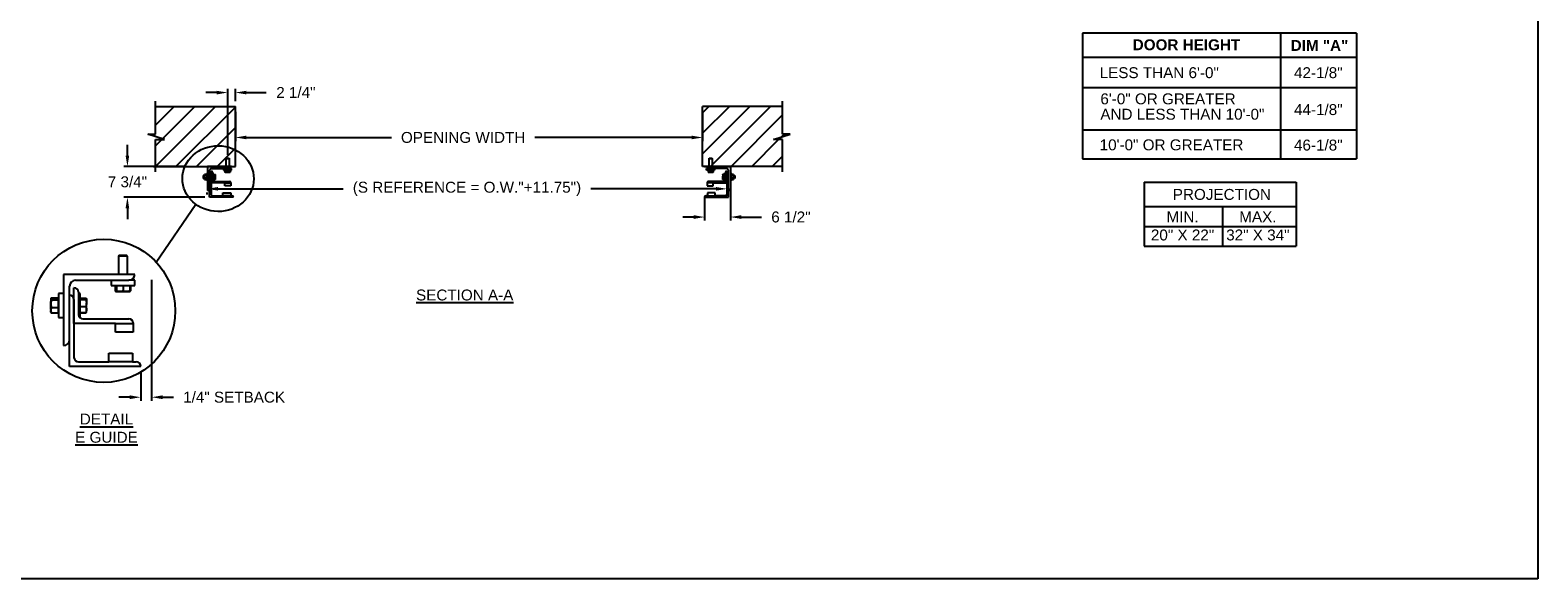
# Model space of a CAD drawing. Header units: inches. Extents: x 170 to 284, y 215 to 248.
# Tile 501 of 656: x 200.76 to 213.72, y 234.45 to 239.16. Entities that reach past the tile are written whole.
import ezdxf

# ---------------------------------------------------------------- set-up
doc = ezdxf.new("R2010")
doc.units = ezdxf.units.IN
doc.header["$LTSCALE"] = 0.25
doc.header["$MEASUREMENT"] = 0
for name, color, linetype in [('ANNOTATIONS', 1, 'Continuous'), ('DETAILS', 4, 'Continuous'), ('E GUIDES', 7, 'Continuous'), ('LH FRONT OF HOOD', 7, 'Continuous')]:
    doc.layers.add(name, color=color, linetype=linetype)
doc.styles.add('ARIAL', font='arial.ttf', dxfattribs={"height": 0.09375})
doc.dimstyles.new('STANDARD$0', dxfattribs={"dimtxt": 0.09375, "dimasz": 0.09375, "dimexe": 0.03125, "dimexo": 0.046875, "dimgap": 0.09, "dimtad": 0, "dimtih": 1, "dimtoh": 1, "dimdec": 4, "dimzin": 0, "dimdsep": 46, "dimtxsty": 'ARIAL', "dimcen": 0.09, "dimadec": 0, "dimazin": 0, "dimtfac": 1, "dimtdec": 4, "dimtofl": 0, "dimtmove": 0, "dimatfit": 1, "dimfxl": 1, "dimtolj": 1, "dimtzin": 0, "dimarcsym": 0})
pattern_1 = [(45, (24.66329, 0.17847), (-0.08838835, 0.08838835), [])]

# ---------------------------------------------------------------- blocks, each defined once
blk = doc.blocks.new('*D37')
at = {"layer": 'ANNOTATIONS', "color": 0, "lineweight": -2, "transparency": 16777216}
for p, q in [((201.597, 238.08), (201.597, 238.174)), ((202.086, 237.987), (201.565, 237.987)), ((202.261, 237.723), (201.565, 237.723)), ((201.597, 237.629), (201.597, 237.535))]:
    blk.add_line(p, q, dxfattribs=at)
at = {"layer": 'ANNOTATIONS', "color": 0, "transparency": 16777216}
for points in [[(201.581, 238.08), (201.612, 238.08), (201.597, 237.987)], [(201.581, 237.629), (201.612, 237.629), (201.597, 237.723)]]:
    blk.add_solid(points, dxfattribs=at)
at = {"layer": 'defpoints', "color": 0, "transparency": 16777216}
for p in [(202.133, 237.987), (201.597, 237.723), (202.308, 237.723)]:
    blk.add_point(p, dxfattribs=at)
at = {"layer": 'ANNOTATIONS', "color": 0, "transparency": 16777216, "insert": (201.597, 237.855), "char_height": 0.0938, "attachment_point": 5, "style": 'ARIAL'}
blk.add_mtext('\\A1;7 3/4"', dxfattribs=at)
blk = doc.blocks.new('*D38')
at = {"layer": 'ANNOTATIONS', "color": 0, "lineweight": -2, "transparency": 16777216}
for p, q in [((206.781, 237.94), (206.781, 237.522)), ((206.559, 237.726), (206.559, 237.522)), ((206.465, 237.553), (206.372, 237.553)), ((206.874, 237.553), (207.048, 237.553))]:
    blk.add_line(p, q, dxfattribs=at)
at = {"layer": 'ANNOTATIONS', "color": 0, "transparency": 16777216}
for points in [[(206.465, 237.569), (206.465, 237.537), (206.559, 237.553)], [(206.874, 237.569), (206.874, 237.537), (206.781, 237.553)]]:
    blk.add_solid(points, dxfattribs=at)
at = {"layer": 'defpoints', "color": 0, "transparency": 16777216}
for p in [(206.781, 237.987), (206.559, 237.773), (206.781, 237.553)]:
    blk.add_point(p, dxfattribs=at)
at = {"layer": 'ANNOTATIONS', "color": 0, "transparency": 16777216, "insert": (207.301, 237.553), "char_height": 0.0938, "attachment_point": 5, "style": 'ARIAL'}
blk.add_mtext('\\A1;6 1/2"', dxfattribs=at)
blk = doc.blocks.new('*D39')
at = {"layer": 'ANNOTATIONS', "color": 0, "lineweight": -2, "transparency": 16777216}
for p, q in [((202.365, 238.622), (202.271, 238.622)), ((202.459, 238.086), (202.459, 238.653)), ((202.525, 238.549), (202.525, 238.653)), ((202.619, 238.622), (202.791, 238.622))]:
    blk.add_line(p, q, dxfattribs=at)
at = {"layer": 'ANNOTATIONS', "color": 0, "transparency": 16777216}
for points in [[(202.365, 238.637), (202.365, 238.606), (202.459, 238.622)], [(202.619, 238.637), (202.619, 238.606), (202.525, 238.622)]]:
    blk.add_solid(points, dxfattribs=at)
at = {"layer": 'defpoints', "color": 0, "transparency": 16777216}
for p in [(202.525, 238.622), (202.525, 238.502), (202.459, 238.039)]:
    blk.add_point(p, dxfattribs=at)
at = {"layer": 'ANNOTATIONS', "color": 0, "transparency": 16777216, "insert": (203.045, 238.622), "char_height": 0.0938, "attachment_point": 5, "style": 'ARIAL'}
blk.add_mtext('\\A1;2 1/4"', dxfattribs=at)
blk = doc.blocks.new('*D42')
at = {"layer": 'ANNOTATIONS', "color": 0, "lineweight": -2, "transparency": 16777216}
for p, q in [((206.751, 237.842), (206.751, 237.827)), ((202.282, 237.748), (202.282, 237.764)), ((202.376, 237.795), (203.451, 237.795)), ((206.657, 237.795), (205.582, 237.795))]:
    blk.add_line(p, q, dxfattribs=at)
at = {"layer": 'ANNOTATIONS', "color": 0, "transparency": 16777216}
for points in [[(202.376, 237.811), (202.376, 237.78), (202.282, 237.795)], [(206.657, 237.811), (206.657, 237.78), (206.751, 237.795)]]:
    blk.add_solid(points, dxfattribs=at)
at = {"layer": 'defpoints', "color": 0, "transparency": 16777216}
for p in [(202.282, 237.795), (206.751, 237.795), (206.751, 237.795)]:
    blk.add_point(p, dxfattribs=at)
at = {"layer": 'ANNOTATIONS', "color": 0, "transparency": 16777216, "insert": (204.516, 237.795), "char_height": 0.09375, "attachment_point": 5, "style": 'ARIAL'}
blk.add_mtext('\\A1;(S REFERENCE = O.W."+11.75")', dxfattribs=at)
blk = doc.blocks.new('*D43')
at = {"layer": 'ANNOTATIONS', "color": 0, "lineweight": -2, "transparency": 16777216}
for p, q in [((202.525, 238.456), (202.525, 238.205)), ((206.542, 238.456), (206.542, 238.205)), ((202.619, 238.236), (203.867, 238.236)), ((206.448, 238.236), (205.1, 238.236))]:
    blk.add_line(p, q, dxfattribs=at)
at = {"layer": 'ANNOTATIONS', "color": 0, "transparency": 16777216}
for points in [[(202.619, 238.252), (202.619, 238.221), (202.525, 238.236)], [(206.448, 238.252), (206.448, 238.221), (206.542, 238.236)]]:
    blk.add_solid(points, dxfattribs=at)
at = {"layer": 'defpoints', "color": 0, "transparency": 16777216}
for p in [(202.525, 238.502), (206.542, 238.502), (206.542, 238.236)]:
    blk.add_point(p, dxfattribs=at)
at = {"layer": 'ANNOTATIONS', "color": 0, "transparency": 16777216, "insert": (204.483, 238.236), "char_height": 0.09375, "attachment_point": 5, "style": 'ARIAL'}
blk.add_mtext('\\A1;OPENING WIDTH', dxfattribs=at)
blk = doc.blocks.new('*D44')
at = {"layer": 'ANNOTATIONS', "color": 0, "lineweight": -2, "transparency": 16777216}
for p, q in [((201.805, 237.013), (201.805, 235.975)), ((201.711, 236.223), (201.711, 235.975)), ((201.617, 236.006), (201.524, 236.006)), ((201.899, 236.006), (201.993, 236.006))]:
    blk.add_line(p, q, dxfattribs=at)
at = {"layer": 'ANNOTATIONS', "color": 0, "transparency": 16777216}
for points in [[(201.617, 236.022), (201.617, 235.99), (201.711, 236.006)], [(201.899, 236.022), (201.899, 235.99), (201.805, 236.006)]]:
    blk.add_solid(points, dxfattribs=at)
at = {"layer": 'defpoints', "color": 0, "transparency": 16777216}
for p in [(201.805, 237.06), (201.711, 236.269), (201.711, 236.006)]:
    blk.add_point(p, dxfattribs=at)
at = {"layer": 'ANNOTATIONS', "color": 0, "transparency": 16777216, "insert": (202.514, 236.006), "char_height": 0.09375, "attachment_point": 5, "style": 'ARIAL'}
blk.add_mtext('\\A1;1/4" SETBACK', dxfattribs=at)

msp = doc.modelspace()

# ---------------------------------------------------------------- hatches: boundary and pattern name
at = {"layer": 'LH FRONT OF HOOD'}
h = msp.add_hatch(dxfattribs=at)
h.set_pattern_fill('ANSI31', color=256, style=0)
h.set_pattern_definition(pattern_1)
h.paths.add_polyline_path([(202.52504, 238.50238), (201.83754, 238.50238), (201.83754, 238.26517), (201.77344, 238.26517), (201.91551, 238.21827), (201.83754, 238.21827), (201.83754, 237.98675), (202.52504, 237.98675), (202.52504, 238.14925)])
h = msp.add_hatch(dxfattribs=at)
h.set_pattern_fill('ANSI31', color=256, style=0)
h.set_pattern_definition(pattern_1)
h.paths.add_polyline_path([(207.29362, 238.26517), (207.22952, 238.26517), (207.22952, 238.50238), (206.54202, 238.50238), (206.54202, 237.98675), (206.56019, 237.98675), (207.22952, 237.98675), (207.22952, 238.21827), (207.15155, 238.21827)])

# ---------------------------------------------------------------- linework, layer by layer
at = {"layer": 'ANNOTATIONS'}
for p, q in [((212.16229, 239.13289), (209.80889, 239.13289)), ((209.80889, 239.13289), (209.80889, 238.05256)), ((211.51389, 238.05256), (211.51389, 239.13289)), ((212.16229, 239.13289), (212.16229, 238.05256)), ((212.16229, 238.9241), (209.80889, 238.9241)), ((209.80889, 238.66413), (212.16229, 238.66413)), ((209.80889, 238.30256), (212.16229, 238.30256)), ((209.80889, 238.30256), (212.16229, 238.30256)), ((209.80889, 238.05256), (212.16229, 238.05256)), ((210.33716, 237.85375), (210.33716, 237.30238)), ((210.33716, 237.85375), (211.64493, 237.85375)), ((211.64493, 237.85375), (211.64493, 237.30238)), ((210.33716, 237.64228), (211.64493, 237.64228)), ((211.01001, 237.64228), (211.01001, 237.30238)), ((210.33716, 237.47233), (211.64493, 237.47233)), ((210.33716, 237.30238), (211.64493, 237.30238))]:
    msp.add_line(p, q, dxfattribs=at)
at = {"layer": 'defpoints'}
msp.add_lwpolyline([(213.72204, 234.44685), (194.25216, 234.44685), (194.25216, 247.18196), (213.72204, 247.18196)], close=True, dxfattribs=at)
at = {"layer": 'DETAILS'}
msp.add_line((201.84304, 237.16696), (202.18513, 237.66254), dxfattribs=at)
msp.add_circle((201.39378, 236.7476), 0.61458, dxfattribs=at)
msp.add_ellipse((202.37644, 237.88285), major_axis=(0.30673, -0.00211), ratio=0.91972899, dxfattribs=at)
at = {"layer": 'E GUIDES'}
for p, q in [((202.2864, 237.98675), (202.2864, 237.78221)), ((202.49095, 237.98675), (202.2864, 237.98675)), ((202.44614, 238.05705), (202.4474, 238.05831)), ((202.44614, 237.98675), (202.44614, 238.05705)), ((202.44614, 238.05705), (202.47171, 238.05705)), ((202.4474, 238.05831), (202.47045, 238.05831)), ((202.47045, 238.05831), (202.47171, 238.05705)), ((202.47171, 238.05705), (202.47171, 237.98675)), ((206.55906, 237.98675), (206.76361, 237.98675)), ((206.57611, 237.98675), (206.78066, 237.98675)), ((206.59742, 238.05705), (206.59867, 238.05831)), ((206.59742, 237.98675), (206.59742, 238.05705)), ((206.59742, 238.05705), (206.62298, 238.05705)), ((206.59867, 238.05831), (206.62173, 238.05831)), ((206.62173, 238.05831), (206.62298, 238.05705)), ((206.62298, 238.05705), (206.62298, 237.98675)), ((206.78066, 237.98675), (206.78066, 237.78221)), ((202.25009, 237.91005), (202.24884, 237.90879)), ((202.24884, 237.90879), (202.24884, 237.88573)), ((202.24884, 237.88573), (202.25009, 237.88448)), ((202.25869, 237.91005), (202.25009, 237.91005)), ((202.25009, 237.91005), (202.25009, 237.88448)), ((202.25009, 237.88448), (202.25869, 237.88448)), ((202.25921, 237.91704), (202.25869, 237.91644)), ((202.25923, 237.91644), (202.25869, 237.91644)), ((202.25869, 237.87809), (202.25869, 237.91644)), ((202.25869, 237.87809), (202.25921, 237.87748)), ((202.25869, 237.87809), (202.25923, 237.87809)), ((202.25923, 237.91707), (202.25921, 237.91704)), ((202.25923, 237.91911), (202.25923, 237.9191)), ((202.25923, 237.91911), (202.26099, 237.91911)), ((202.25923, 237.9191), (202.25923, 237.91896)), ((202.25923, 237.9191), (202.26098, 237.9191)), ((202.25923, 237.91896), (202.25923, 237.91544)), ((202.25923, 237.91896), (202.2788, 237.91896)), ((202.25923, 237.91544), (202.25923, 237.91192)), ((202.25923, 237.91192), (202.25923, 237.90107)), ((202.25923, 237.91192), (202.2788, 237.91192)), ((202.25923, 237.90107), (202.25923, 237.89022)), ((202.25923, 237.89022), (202.2788, 237.89022)), ((202.25923, 237.89022), (202.25923, 237.88289)), ((202.25923, 237.88289), (202.25923, 237.87556)), ((202.25923, 237.87556), (202.25923, 237.87542)), ((202.25923, 237.87556), (202.2788, 237.87556)), ((202.25923, 237.87542), (202.26098, 237.87542)), ((202.25923, 237.87542), (202.25923, 237.87541)), ((202.25923, 237.87541), (202.26099, 237.87541)), ((202.2611, 237.91924), (202.26086, 237.91896)), ((202.26086, 237.87556), (202.2611, 237.87529)), ((202.26124, 237.87512), (202.2609, 237.87556)), ((202.26124, 237.9194), (202.26095, 237.91896)), ((202.26108, 237.9192), (202.26124, 237.9194)), ((202.28081, 237.9194), (202.26124, 237.9194)), ((202.28081, 237.87512), (202.26124, 237.87512)), ((202.28081, 237.91856), (202.27931, 237.91856)), ((202.28081, 237.87596), (202.27931, 237.87596)), ((202.28136, 237.91644), (202.28041, 237.91753)), ((202.28041, 237.87699), (202.28136, 237.87809)), ((202.28081, 237.91856), (202.28081, 237.9194)), ((202.28081, 237.91707), (202.28081, 237.91856)), ((202.28081, 237.87745), (202.28081, 237.87596)), ((202.28081, 237.87596), (202.28081, 237.87512)), ((202.2864, 237.93135), (202.28136, 237.93135)), ((202.28136, 237.93135), (202.28136, 237.9308)), ((202.28136, 237.9308), (202.28136, 237.86317)), ((202.28136, 237.86317), (202.2864, 237.86317)), ((202.30345, 237.79925), (202.30345, 237.95266)), ((202.30345, 237.72255), (202.30345, 237.92709)), ((202.31623, 237.84613), (202.31623, 237.9484)), ((202.31623, 237.91431), (202.31623, 237.74811)), ((202.43555, 237.84613), (202.31623, 237.84613)), ((202.32049, 237.96971), (202.4739, 237.96971)), ((202.32902, 237.93561), (202.32902, 237.87169)), ((202.33406, 237.93135), (202.32902, 237.93135)), ((202.33227, 237.86317), (202.33406, 237.86317)), ((202.33406, 237.86317), (202.33406, 237.93135)), ((202.33406, 237.91859), (202.35021, 237.91859)), ((202.33406, 237.91763), (202.35021, 237.91763)), ((202.33406, 237.91496), (202.35021, 237.91496)), ((202.33406, 237.89459), (202.35021, 237.89459)), ((202.33406, 237.87689), (202.35021, 237.87689)), ((202.33406, 237.87593), (202.35021, 237.87593)), ((202.3418, 237.85891), (202.4739, 237.85891)), ((202.35058, 237.87707), (202.35021, 237.87593)), ((202.35184, 237.91658), (202.35157, 237.91706)), ((202.35157, 237.87746), (202.35184, 237.87794)), ((202.35193, 237.91644), (202.35184, 237.91658)), ((202.35184, 237.87794), (202.35193, 237.87809)), ((202.35193, 237.9163), (202.35193, 237.90477)), ((202.35193, 237.88574), (202.35193, 237.90477)), ((202.35193, 237.87809), (202.35193, 237.88574)), ((202.42207, 237.96023), (202.42207, 237.95518)), ((202.42207, 237.96023), (202.42277, 237.96023)), ((202.42207, 237.95518), (202.42277, 237.95518)), ((202.42277, 237.96971), (202.42277, 237.96466)), ((202.49095, 237.96466), (202.42277, 237.96466)), ((202.42277, 237.96023), (202.42277, 237.95518)), ((202.42277, 237.96023), (202.49095, 237.96023)), ((202.42277, 237.95518), (202.49095, 237.95518)), ((202.43129, 237.96466), (202.43129, 237.96023)), ((202.43481, 237.95518), (202.43481, 237.93903)), ((202.43555, 237.82056), (202.43555, 237.84613)), ((202.43555, 237.84613), (202.48669, 237.84613)), ((202.43573, 237.93845), (202.43768, 237.93732)), ((202.43719, 237.95518), (202.43719, 237.93903)), ((202.4377, 237.93732), (202.44806, 237.93732)), ((202.43822, 237.95518), (202.43822, 237.93903)), ((202.44806, 237.93732), (202.46721, 237.93732)), ((202.45789, 237.95518), (202.45789, 237.93903)), ((202.46721, 237.93732), (202.47601, 237.93732)), ((202.49095, 237.96971), (202.4739, 237.96971)), ((202.47603, 237.93732), (202.47799, 237.93845)), ((202.47891, 237.93903), (202.47632, 237.938)), ((202.47653, 237.95518), (202.47653, 237.93903)), ((202.47797, 237.93844), (202.47891, 237.93903)), ((202.47891, 237.95518), (202.47891, 237.93903)), ((202.48243, 237.96023), (202.48243, 237.96466)), ((202.48669, 237.84737), (202.48669, 237.84613)), ((202.48669, 237.84613), (202.48669, 237.82056)), ((202.49095, 237.96466), (202.49095, 237.96971)), ((202.49095, 237.95518), (202.49095, 237.96023)), ((206.57611, 237.96466), (206.57611, 237.96971)), ((206.57611, 237.96971), (206.59316, 237.96971)), ((206.57611, 237.96466), (206.64429, 237.96466)), ((206.57611, 237.95518), (206.57611, 237.96023)), ((206.64429, 237.96023), (206.57611, 237.96023)), ((206.64429, 237.95518), (206.57611, 237.95518)), ((206.58037, 237.84737), (206.58037, 237.84613)), ((206.58037, 237.84613), (206.58037, 237.82056)), ((206.63151, 237.84613), (206.58037, 237.84613)), ((206.58463, 237.96023), (206.58463, 237.96466)), ((206.58815, 237.95518), (206.58815, 237.93903)), ((206.58815, 237.93903), (206.59074, 237.938)), ((206.58908, 237.93844), (206.58815, 237.93903)), ((206.59102, 237.93732), (206.58907, 237.93845)), ((206.59053, 237.95518), (206.59053, 237.93903)), ((206.59985, 237.93732), (206.59105, 237.93732)), ((206.74656, 237.96971), (206.59316, 237.96971)), ((206.72526, 237.85891), (206.59316, 237.85891)), ((206.619, 237.93732), (206.59985, 237.93732)), ((206.60917, 237.95518), (206.60917, 237.93903)), ((206.62936, 237.93732), (206.619, 237.93732)), ((206.62884, 237.95518), (206.62884, 237.93903)), ((206.63133, 237.93845), (206.62938, 237.93732)), ((206.62987, 237.95518), (206.62987, 237.93903)), ((206.63151, 237.84613), (206.75083, 237.84613)), ((206.63151, 237.82056), (206.63151, 237.84613)), ((206.63225, 237.95518), (206.63225, 237.93903)), ((206.63577, 237.96466), (206.63577, 237.96023)), ((206.64429, 237.96971), (206.64429, 237.96466)), ((206.64429, 237.96023), (206.64429, 237.95518)), ((206.64499, 237.96023), (206.64429, 237.96023)), ((206.64499, 237.95518), (206.64429, 237.95518)), ((206.64499, 237.96023), (206.64499, 237.95518)), ((206.71513, 237.91644), (206.71521, 237.91658)), ((206.71513, 237.9163), (206.71513, 237.90477)), ((206.71513, 237.88574), (206.71513, 237.90477)), ((206.71513, 237.87809), (206.71513, 237.88574)), ((206.71521, 237.87794), (206.71513, 237.87809)), ((206.71521, 237.91658), (206.71549, 237.91706)), ((206.71549, 237.87746), (206.71521, 237.87794)), ((206.71647, 237.87707), (206.71685, 237.87593)), ((206.733, 237.91859), (206.71685, 237.91859)), ((206.733, 237.91763), (206.71685, 237.91763)), ((206.733, 237.91496), (206.71685, 237.91496)), ((206.733, 237.89459), (206.71685, 237.89459)), ((206.733, 237.87689), (206.71685, 237.87689)), ((206.733, 237.87593), (206.71685, 237.87593)), ((206.733, 237.93135), (206.73804, 237.93135)), ((206.733, 237.86317), (206.733, 237.93135)), ((206.73479, 237.86317), (206.733, 237.86317)), ((206.73804, 237.93561), (206.73804, 237.87169)), ((206.75083, 237.84613), (206.75083, 237.9484)), ((206.75083, 237.91431), (206.75083, 237.74811)), ((206.76361, 237.79925), (206.76361, 237.95266)), ((206.76361, 237.72255), (206.76361, 237.92709)), ((206.78066, 237.93135), (206.7857, 237.93135)), ((206.7857, 237.86317), (206.78066, 237.86317)), ((206.7857, 237.93135), (206.7857, 237.9308)), ((206.7857, 237.9308), (206.7857, 237.86317)), ((206.7857, 237.91644), (206.78665, 237.91753)), ((206.78665, 237.87699), (206.7857, 237.87809)), ((206.78625, 237.91856), (206.78625, 237.9194)), ((206.78625, 237.9194), (206.80581, 237.9194)), ((206.78625, 237.91707), (206.78625, 237.91856)), ((206.78625, 237.91856), (206.78775, 237.91856)), ((206.78625, 237.87745), (206.78625, 237.87596)), ((206.78625, 237.87596), (206.78775, 237.87596)), ((206.78625, 237.87596), (206.78625, 237.87512)), ((206.78625, 237.87512), (206.80581, 237.87512)), ((206.80783, 237.91896), (206.78826, 237.91896)), ((206.80783, 237.91192), (206.78826, 237.91192)), ((206.80783, 237.89022), (206.78826, 237.89022)), ((206.80783, 237.87556), (206.78826, 237.87556)), ((206.80581, 237.9194), (206.80611, 237.91896)), ((206.80598, 237.9192), (206.80581, 237.9194)), ((206.80581, 237.87512), (206.80616, 237.87556)), ((206.80596, 237.91924), (206.80619, 237.91896)), ((206.80619, 237.87556), (206.80596, 237.87529)), ((206.80783, 237.91911), (206.80606, 237.91911)), ((206.80783, 237.87541), (206.80606, 237.87541)), ((206.80783, 237.9191), (206.80608, 237.9191)), ((206.80783, 237.87542), (206.80608, 237.87542)), ((206.80783, 237.91911), (206.80783, 237.9191)), ((206.80783, 237.9191), (206.80783, 237.91896)), ((206.80783, 237.91896), (206.80783, 237.91544)), ((206.80783, 237.91707), (206.80785, 237.91704)), ((206.80783, 237.91644), (206.80837, 237.91644)), ((206.80783, 237.91544), (206.80783, 237.91192)), ((206.80783, 237.91192), (206.80783, 237.90107)), ((206.80783, 237.90107), (206.80783, 237.89022)), ((206.80783, 237.89022), (206.80783, 237.88289)), ((206.80783, 237.88289), (206.80783, 237.87556)), ((206.80837, 237.87809), (206.80783, 237.87809)), ((206.80783, 237.87556), (206.80783, 237.87542)), ((206.80783, 237.87542), (206.80783, 237.87541)), ((206.80785, 237.91704), (206.80837, 237.91644)), ((206.80837, 237.87809), (206.80785, 237.87748)), ((206.80837, 237.87809), (206.80837, 237.91644)), ((206.80837, 237.91005), (206.81697, 237.91005)), ((206.81697, 237.88448), (206.80837, 237.88448)), ((206.81697, 237.91005), (206.81822, 237.90879)), ((206.81697, 237.91005), (206.81697, 237.88448)), ((206.81822, 237.88573), (206.81697, 237.88448)), ((206.81822, 237.90879), (206.81822, 237.88573)), ((202.50799, 237.72255), (202.30345, 237.72255)), ((202.32902, 237.73533), (202.41637, 237.73533)), ((202.41637, 237.7609), (202.48456, 237.7609)), ((202.41637, 237.73533), (202.41637, 237.7609)), ((202.48456, 237.73533), (202.41637, 237.73533)), ((202.48669, 237.82056), (202.43555, 237.82056)), ((202.48456, 237.7609), (202.48456, 237.73533)), ((202.48456, 237.73533), (202.49521, 237.73533)), ((206.55906, 237.72255), (206.76361, 237.72255)), ((206.5825, 237.73533), (206.57185, 237.73533)), ((206.58037, 237.82056), (206.63151, 237.82056)), ((206.65068, 237.7609), (206.5825, 237.7609)), ((206.5825, 237.7609), (206.5825, 237.73533)), ((206.5825, 237.73533), (206.65068, 237.73533)), ((206.65068, 237.73533), (206.65068, 237.7609)), ((206.73804, 237.73533), (206.65068, 237.73533)), ((201.52374, 237.22149), (201.51999, 237.21774)), ((201.51999, 237.21774), (201.51999, 237.06097)), ((201.59647, 237.21774), (201.51999, 237.21774)), ((201.59271, 237.22149), (201.52374, 237.22149)), ((201.59647, 237.21774), (201.59271, 237.22149)), ((201.59647, 237.06097), (201.59647, 237.21774)), ((201.04831, 237.06097), (201.04831, 236.44907)), ((201.66021, 237.06097), (201.04831, 237.06097)), ((201.0993, 236.50006), (201.0993, 236.95899)), ((201.13754, 236.64029), (201.13754, 236.94624)), ((201.15029, 237.00998), (201.60922, 237.00998)), ((201.45625, 237.00998), (201.45625, 236.96653)), ((201.45625, 236.96653), (201.66021, 236.96653)), ((201.49226, 236.96653), (201.49226, 236.91822)), ((201.49938, 236.96653), (201.49938, 236.91822)), ((201.50247, 236.96653), (201.50247, 236.91822)), ((201.56132, 236.96653), (201.56132, 236.91822)), ((201.66021, 237.00998), (201.60922, 237.00998)), ((201.61708, 236.96653), (201.61708, 236.91822)), ((201.6242, 236.96653), (201.6242, 236.91822)), ((201.66021, 236.96653), (201.66021, 237.00998)), ((200.93704, 236.82887), (200.93592, 236.82775)), ((200.93592, 236.82775), (200.93592, 236.75878)), ((200.93924, 236.85317), (200.93704, 236.85063)), ((200.93704, 236.85063), (200.93704, 236.84819)), ((200.93704, 236.84819), (200.93704, 236.8064)), ((200.93704, 236.8064), (200.93704, 236.75147)), ((201.00323, 236.85774), (200.94469, 236.85774)), ((201.00323, 236.83864), (200.94469, 236.83864)), ((201.00323, 236.84819), (201.00323, 236.85774)), ((201.00486, 236.85063), (201.00323, 236.85063)), ((201.00323, 236.83864), (201.00323, 236.84819)), ((201.00323, 236.8064), (201.00323, 236.83864)), ((201.00323, 236.77416), (201.00323, 236.8064)), ((201.04831, 236.89525), (201.00486, 236.89525)), ((201.00486, 236.89525), (201.00486, 236.70186)), ((201.0993, 236.27059), (201.0993, 236.8825)), ((201.13754, 236.84425), (201.13754, 236.34708)), ((201.17579, 236.90799), (201.17579, 236.71677)), ((201.19088, 236.89525), (201.17579, 236.89525)), ((201.19088, 236.69128), (201.19088, 236.89525)), ((201.19088, 236.85706), (201.2392, 236.85706)), ((201.19088, 236.85421), (201.2392, 236.85421)), ((201.19088, 236.84621), (201.2392, 236.84621)), ((201.24408, 236.85105), (201.24325, 236.85249)), ((201.24432, 236.85063), (201.24408, 236.85105)), ((201.24432, 236.85021), (201.24432, 236.81574)), ((201.24432, 236.75879), (201.24432, 236.81574)), ((201.49502, 236.91647), (201.50086, 236.91309)), ((201.50093, 236.91309), (201.5319, 236.91309)), ((201.5319, 236.91309), (201.5892, 236.91309)), ((201.5892, 236.91309), (201.61553, 236.91309)), ((201.6156, 236.91309), (201.62144, 236.91647)), ((201.6242, 236.91822), (201.61646, 236.91514)), ((201.6214, 236.91645), (201.6242, 236.91822)), ((200.93592, 236.75878), (200.93704, 236.75765)), ((200.93704, 236.7359), (200.93704, 236.75147)), ((200.93704, 236.7359), (200.93924, 236.73335)), ((201.00323, 236.77416), (200.94469, 236.77416)), ((201.00323, 236.72878), (200.94469, 236.72878)), ((201.00323, 236.75147), (201.00323, 236.77416)), ((201.00323, 236.72878), (201.00323, 236.75147)), ((201.00323, 236.7359), (201.00486, 236.7359)), ((201.00486, 236.70186), (201.00486, 236.69128)), ((201.00486, 236.69128), (201.04831, 236.69128)), ((201.18553, 236.69128), (201.19088, 236.69128)), ((201.19088, 236.78526), (201.2392, 236.78526)), ((201.19088, 236.73232), (201.2392, 236.73232)), ((201.19088, 236.72946), (201.2392, 236.72946)), ((201.21403, 236.67853), (201.60922, 236.67853)), ((201.24031, 236.73287), (201.2392, 236.72946)), ((201.24325, 236.73403), (201.24408, 236.73547)), ((201.24408, 236.73547), (201.24432, 236.7359)), ((201.24432, 236.7359), (201.24432, 236.75879)), ((201.49449, 236.64029), (201.13754, 236.64029)), ((201.49449, 236.5638), (201.49449, 236.64029)), ((201.49449, 236.64029), (201.64747, 236.64029)), ((201.64747, 236.5638), (201.49449, 236.5638)), ((201.64747, 236.644), (201.64747, 236.64029)), ((201.64747, 236.64029), (201.64747, 236.5638)), ((201.17579, 236.30884), (201.43712, 236.30884)), ((201.43712, 236.30884), (201.43712, 236.38533)), ((201.43712, 236.38533), (201.64109, 236.38533)), ((201.64109, 236.30884), (201.43712, 236.30884)), ((201.64109, 236.38533), (201.64109, 236.30884)), ((201.64109, 236.30884), (201.67296, 236.30884)), ((201.71121, 236.27059), (201.0993, 236.27059))]:
    msp.add_line(p, q, dxfattribs=at)
for centre, radius, start, end in [((202.4739, 237.98675), 0.01705, 270, 0), ((206.59316, 237.98675), 0.01705, 180, 270), ((202.32049, 237.95266), 0.01705, 90, 180), ((202.30345, 237.91431), 0.01278, 0, 90), ((202.31623, 237.93561), 0.01278, 0, 90), ((202.3418, 237.87169), 0.01278, 180, 270), ((202.47435, 237.84657), 0.01235, 2.245613, 92.082022), ((202.4739, 237.84613), 0.01278, 0, 90), ((206.59271, 237.84657), 0.01235, 87.917978, 177.754387), ((206.59316, 237.84613), 0.01278, 90, 180), ((206.72526, 237.87169), 0.01278, 270, 0), ((206.75083, 237.93561), 0.01278, 90, 180), ((206.74656, 237.95266), 0.01705, 0, 90), ((206.76361, 237.91431), 0.01278, 90, 180), ((202.2864, 237.79925), 0.01705, 270, 0), ((202.32902, 237.74811), 0.01278, 180, 270), ((202.49521, 237.72255), 0.01278, 0, 90), ((206.57185, 237.72255), 0.01278, 90, 180), ((206.73804, 237.74811), 0.01278, 270, 0), ((206.78066, 237.79925), 0.01705, 180, 270), ((201.15029, 236.95899), 0.05099, 90, 180), ((201.13754, 236.90799), 0.03824, 0, 90), ((201.60922, 237.06097), 0.05099, 270, 0), ((201.0993, 236.84425), 0.03824, 0, 90), ((201.21403, 236.71677), 0.03824, 180, 270), ((201.61056, 236.64162), 0.03693, 2.245613, 92.082022), ((201.60922, 236.64029), 0.03824, 0, 90), ((201.04831, 236.50006), 0.05099, 270, 0), ((201.17579, 236.34708), 0.03824, 180, 270), ((201.67296, 236.27059), 0.03824, 0, 90)]:
    msp.add_arc(centre, radius, start, end, dxfattribs=at)
for points, knots in [([(202.25923, 237.8775), (202.25918, 237.87754), (202.25896, 237.87773), (202.25893, 237.87793), (202.25891, 237.87809)], [0, 0, 0, 0, 0.237068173, 1, 1, 1, 1]), ([(202.28136, 237.91544), (202.28126, 237.91594), (202.28106, 237.91694), (202.27992, 237.91811), (202.27905, 237.91877), (202.2788, 237.91896)], [0, 0, 0, 0, 0.40629057, 0.82726642, 1, 1, 1, 1]), ([(202.2788, 237.91192), (202.27947, 237.91247), (202.28084, 237.91359), (202.28135, 237.9148), (202.28136, 237.91543), (202.28136, 237.91544)], [0, 0, 0, 0, 0.48434141, 0.98632773, 1, 1, 1, 1]), ([(202.28136, 237.90107), (202.28126, 237.90259), (202.28106, 237.90568), (202.27992, 237.90928), (202.27905, 237.91133), (202.2788, 237.91192)], [0, 0, 0, 0, 0.40629057, 0.82726642, 1, 1, 1, 1]), ([(202.2788, 237.89022), (202.27947, 237.89191), (202.28084, 237.89535), (202.28135, 237.8991), (202.28136, 237.90102), (202.28136, 237.90107)], [0, 0, 0, 0, 0.48434141, 0.98632773, 1, 1, 1, 1]), ([(202.28136, 237.88289), (202.28136, 237.88306), (202.28134, 237.88416), (202.28092, 237.88621), (202.27989, 237.88847), (202.27907, 237.88979), (202.2788, 237.89022)], [0, 0, 0, 0, 0.06653229, 0.43528257, 0.81455084, 1, 1, 1, 1]), ([(202.2788, 237.87556), (202.27918, 237.87618), (202.28008, 237.87765), (202.28112, 237.8801), (202.28128, 237.88195), (202.28136, 237.88289)], [0, 0, 0, 0, 0.26545991, 0.62807649, 1, 1, 1, 1]), ([(202.28036, 237.87704), (202.28011, 237.87674), (202.2797, 237.87623), (202.27906, 237.87575), (202.2788, 237.87556)], [0, 0, 0, 0, 0.59728664, 1, 1, 1, 1]), ([(202.35021, 237.91859), (202.35042, 237.9184), (202.35099, 237.9179), (202.35134, 237.91738), (202.35155, 237.91705)], [0, 0, 0, 0, 0.36956739, 1, 1, 1, 1]), ([(202.35021, 237.91763), (202.35042, 237.91754), (202.35102, 237.91728), (202.35175, 237.91684), (202.35187, 237.91648), (202.35193, 237.9163)], [0, 0, 0, 0, 0.2083045, 0.6015254, 1, 1, 1, 1]), ([(202.35193, 237.9163), (202.35191, 237.91619), (202.35185, 237.91592), (202.35132, 237.91547), (202.35058, 237.91513), (202.35021, 237.91496)], [0, 0, 0, 0, 0.22973043, 0.61267004, 1, 1, 1, 1]), ([(202.35021, 237.91496), (202.35069, 237.91331), (202.35166, 237.90997), (202.35184, 237.90652), (202.35193, 237.90477)], [0, 0, 0, 0, 0.49545796, 1, 1, 1, 1]), ([(202.35193, 237.90477), (202.35192, 237.90453), (202.35191, 237.9027), (202.35153, 237.89926), (202.35066, 237.89615), (202.35021, 237.89459)], [0, 0, 0, 0, 0.07010266, 0.53079095, 1, 1, 1, 1]), ([(202.35021, 237.89459), (202.35069, 237.89315), (202.35166, 237.89025), (202.35184, 237.88725), (202.35193, 237.88574)], [0, 0, 0, 0, 0.49545796, 1, 1, 1, 1]), ([(202.35193, 237.88574), (202.35192, 237.88553), (202.35191, 237.88394), (202.35153, 237.88095), (202.35066, 237.87825), (202.35021, 237.87689)], [0, 0, 0, 0, 0.07010266, 0.53079095, 1, 1, 1, 1]), ([(202.35021, 237.87689), (202.35058, 237.87706), (202.3513, 237.87739), (202.35178, 237.87775), (202.35183, 237.87793), (202.35184, 237.87794)], [0, 0, 0, 0, 0.4838091, 0.97227182, 1, 1, 1, 1]), ([(202.35021, 237.87593), (202.3506, 237.87628), (202.35117, 237.87679), (202.35143, 237.87731), (202.35151, 237.87747)], [0, 0, 0, 0, 0.68088301, 1, 1, 1, 1]), ([(202.43777, 237.93762), (202.43737, 237.93773), (202.43637, 237.938), (202.43539, 237.93864), (202.43481, 237.93903)], [0, 0, 0, 0, 0.396133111, 1, 1, 1, 1]), ([(202.4377, 237.93732), (202.43769, 237.93732), (202.4376, 237.93734), (202.43742, 237.93771), (202.43727, 237.93859), (202.43719, 237.93903)], [0, 0, 0, 0, 0.07010266, 0.53079095, 1, 1, 1, 1]), ([(202.43822, 237.93903), (202.43814, 237.93855), (202.43797, 237.93759), (202.43779, 237.93741), (202.4377, 237.93732)], [0, 0, 0, 0, 0.49545796, 1, 1, 1, 1]), ([(202.44806, 237.93732), (202.44782, 237.93732), (202.44606, 237.93734), (202.44273, 237.93771), (202.43973, 237.93859), (202.43822, 237.93903)], [0, 0, 0, 0, 0.07010266, 0.53079095, 1, 1, 1, 1]), ([(202.45789, 237.93903), (202.45629, 237.93855), (202.45307, 237.93759), (202.44974, 237.93741), (202.44806, 237.93732)], [0, 0, 0, 0, 0.49545796, 1, 1, 1, 1]), ([(202.46721, 237.93732), (202.46597, 237.93738), (202.46347, 237.93749), (202.46037, 237.93822), (202.45852, 237.93883), (202.45789, 237.93903)], [0, 0, 0, 0, 0.3928666, 0.79169603, 1, 1, 1, 1]), ([(202.47653, 237.93903), (202.47536, 237.93866), (202.47301, 237.93793), (202.46988, 237.93739), (202.46793, 237.93734), (202.46721, 237.93732)], [0, 0, 0, 0, 0.38329119, 0.77026914, 1, 1, 1, 1]), ([(202.47601, 237.93732), (202.47603, 237.93732), (202.47612, 237.93734), (202.47629, 237.93771), (202.47645, 237.93859), (202.47653, 237.93903)], [0, 0, 0, 0, 0.07010266, 0.53079095, 1, 1, 1, 1]), ([(206.59053, 237.93903), (206.5917, 237.93866), (206.59405, 237.93793), (206.59718, 237.93739), (206.59912, 237.93734), (206.59985, 237.93732)], [0, 0, 0, 0, 0.38329119, 0.77026914, 1, 1, 1, 1]), ([(206.59105, 237.93732), (206.59103, 237.93732), (206.59094, 237.93734), (206.59077, 237.93771), (206.59061, 237.93859), (206.59053, 237.93903)], [0, 0, 0, 0, 0.07010266, 0.53079095, 1, 1, 1, 1]), ([(206.59985, 237.93732), (206.60109, 237.93738), (206.60358, 237.93749), (206.60669, 237.93822), (206.60853, 237.93883), (206.60917, 237.93903)], [0, 0, 0, 0, 0.3928666, 0.79169603, 1, 1, 1, 1]), ([(206.60917, 237.93903), (206.61076, 237.93855), (206.61399, 237.93759), (206.61732, 237.93741), (206.619, 237.93732)], [0, 0, 0, 0, 0.49545796, 1, 1, 1, 1]), ([(206.619, 237.93732), (206.61924, 237.93732), (206.621, 237.93734), (206.62433, 237.93771), (206.62733, 237.93859), (206.62884, 237.93903)], [0, 0, 0, 0, 0.07010266, 0.53079095, 1, 1, 1, 1]), ([(206.62884, 237.93903), (206.62892, 237.93855), (206.62909, 237.93759), (206.62927, 237.93741), (206.62936, 237.93732)], [0, 0, 0, 0, 0.49545796, 1, 1, 1, 1]), ([(206.62929, 237.93762), (206.62969, 237.93773), (206.63069, 237.938), (206.63166, 237.93864), (206.63225, 237.93903)], [0, 0, 0, 0, 0.396133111, 1, 1, 1, 1]), ([(206.62936, 237.93732), (206.62937, 237.93732), (206.62946, 237.93734), (206.62964, 237.93771), (206.62979, 237.93859), (206.62987, 237.93903)], [0, 0, 0, 0, 0.07010266, 0.53079095, 1, 1, 1, 1]), ([(206.71685, 237.91763), (206.71664, 237.91754), (206.71604, 237.91728), (206.71531, 237.91684), (206.71519, 237.91648), (206.71513, 237.9163)], [0, 0, 0, 0, 0.2083045, 0.6015254, 1, 1, 1, 1]), ([(206.71513, 237.9163), (206.71515, 237.91619), (206.71521, 237.91592), (206.71574, 237.91547), (206.71647, 237.91513), (206.71685, 237.91496)], [0, 0, 0, 0, 0.22973043, 0.61267004, 1, 1, 1, 1]), ([(206.71685, 237.91496), (206.71637, 237.91331), (206.7154, 237.90997), (206.71522, 237.90652), (206.71513, 237.90477)], [0, 0, 0, 0, 0.49545796, 1, 1, 1, 1]), ([(206.71513, 237.90477), (206.71513, 237.90453), (206.71515, 237.9027), (206.71552, 237.89926), (206.7164, 237.89615), (206.71685, 237.89459)], [0, 0, 0, 0, 0.07010266, 0.53079095, 1, 1, 1, 1]), ([(206.71685, 237.89459), (206.71637, 237.89315), (206.7154, 237.89025), (206.71522, 237.88725), (206.71513, 237.88574)], [0, 0, 0, 0, 0.49545796, 1, 1, 1, 1]), ([(206.71513, 237.88574), (206.71513, 237.88553), (206.71515, 237.88394), (206.71552, 237.88095), (206.7164, 237.87825), (206.71685, 237.87689)], [0, 0, 0, 0, 0.07010266, 0.53079095, 1, 1, 1, 1]), ([(206.71685, 237.87689), (206.71648, 237.87706), (206.71576, 237.87739), (206.71528, 237.87775), (206.71523, 237.87793), (206.71522, 237.87794)], [0, 0, 0, 0, 0.4838091, 0.97227182, 1, 1, 1, 1]), ([(206.71685, 237.91859), (206.71663, 237.9184), (206.71607, 237.9179), (206.71572, 237.91738), (206.71551, 237.91705)], [0, 0, 0, 0, 0.36956739, 1, 1, 1, 1]), ([(206.71685, 237.87593), (206.71646, 237.87628), (206.71588, 237.87679), (206.71563, 237.87731), (206.71555, 237.87747)], [0, 0, 0, 0, 0.68088301, 1, 1, 1, 1]), ([(206.7857, 237.91544), (206.7858, 237.91594), (206.786, 237.91694), (206.78714, 237.91811), (206.78801, 237.91877), (206.78826, 237.91896)], [0, 0, 0, 0, 0.40629057, 0.82726642, 1, 1, 1, 1]), ([(206.78826, 237.91192), (206.78759, 237.91247), (206.78622, 237.91359), (206.78571, 237.9148), (206.7857, 237.91543), (206.7857, 237.91544)], [0, 0, 0, 0, 0.48434141, 0.98632773, 1, 1, 1, 1]), ([(206.7857, 237.90107), (206.7858, 237.90259), (206.786, 237.90568), (206.78714, 237.90928), (206.78801, 237.91133), (206.78826, 237.91192)], [0, 0, 0, 0, 0.40629057, 0.82726642, 1, 1, 1, 1]), ([(206.78826, 237.89022), (206.78759, 237.89191), (206.78622, 237.89535), (206.78571, 237.8991), (206.7857, 237.90102), (206.7857, 237.90107)], [0, 0, 0, 0, 0.48434141, 0.98632773, 1, 1, 1, 1]), ([(206.7857, 237.88289), (206.7857, 237.88306), (206.78572, 237.88416), (206.78614, 237.88621), (206.78716, 237.88847), (206.78799, 237.88979), (206.78826, 237.89022)], [0, 0, 0, 0, 0.06653229, 0.43528257, 0.81455084, 1, 1, 1, 1]), ([(206.78826, 237.87556), (206.78788, 237.87618), (206.78698, 237.87765), (206.78594, 237.8801), (206.78578, 237.88195), (206.7857, 237.88289)], [0, 0, 0, 0, 0.26545991, 0.62807649, 1, 1, 1, 1]), ([(206.7867, 237.87704), (206.78695, 237.87674), (206.78736, 237.87623), (206.788, 237.87575), (206.78826, 237.87556)], [0, 0, 0, 0, 0.59728664, 1, 1, 1, 1]), ([(206.80782, 237.8775), (206.80788, 237.87754), (206.8081, 237.87773), (206.80813, 237.87793), (206.80815, 237.87809)], [0, 0, 0, 0, 0.237068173, 1, 1, 1, 1]), ([(200.94469, 236.85774), (200.94356, 236.85693), (200.94087, 236.85502), (200.93777, 236.85183), (200.93729, 236.84941), (200.93704, 236.84819)], [0, 0, 0, 0, 0.26545991, 0.62807649, 1, 1, 1, 1]), ([(200.93704, 236.84819), (200.93705, 236.84797), (200.93711, 236.84654), (200.93836, 236.84387), (200.94142, 236.84092), (200.94388, 236.8392), (200.94469, 236.83864)], [0, 0, 0, 0, 0.06653229, 0.43528257, 0.81455084, 1, 1, 1, 1]), ([(200.94469, 236.83864), (200.94268, 236.83363), (200.93859, 236.82342), (200.93706, 236.81227), (200.93704, 236.80655), (200.93704, 236.8064)], [0, 0, 0, 0, 0.48434141, 0.98632773, 1, 1, 1, 1]), ([(200.93704, 236.8064), (200.93734, 236.80189), (200.93793, 236.7927), (200.94136, 236.78201), (200.94394, 236.77593), (200.94469, 236.77416)], [0, 0, 0, 0, 0.40629057, 0.82726642, 1, 1, 1, 1]), ([(201.2392, 236.85706), (201.23983, 236.8565), (201.24153, 236.85499), (201.24256, 236.85344), (201.2432, 236.85246)], [0, 0, 0, 0, 0.36956739, 1, 1, 1, 1]), ([(201.2392, 236.85421), (201.23982, 236.85394), (201.2416, 236.85315), (201.24379, 236.85182), (201.24414, 236.85075), (201.24432, 236.85021)], [0, 0, 0, 0, 0.2083045, 0.6015254, 1, 1, 1, 1]), ([(201.24432, 236.85021), (201.24426, 236.8499), (201.2441, 236.84907), (201.24251, 236.84772), (201.24031, 236.84672), (201.2392, 236.84621)], [0, 0, 0, 0, 0.22973043, 0.61267004, 1, 1, 1, 1]), ([(201.2392, 236.84621), (201.24063, 236.84126), (201.24352, 236.83127), (201.24405, 236.82094), (201.24432, 236.81574)], [0, 0, 0, 0, 0.49545796, 1, 1, 1, 1]), ([(201.24432, 236.81574), (201.24432, 236.81501), (201.24427, 236.80954), (201.24315, 236.79923), (201.24052, 236.78995), (201.2392, 236.78526)], [0, 0, 0, 0, 0.07010266, 0.53079095, 1, 1, 1, 1]), ([(201.50112, 236.91398), (201.49993, 236.91431), (201.49693, 236.91514), (201.49402, 236.91706), (201.49226, 236.91822)], [0, 0, 0, 0, 0.39613311, 1, 1, 1, 1]), ([(201.50093, 236.91309), (201.50089, 236.9131), (201.50061, 236.91315), (201.50009, 236.91427), (201.49962, 236.91689), (201.49938, 236.91822)], [0, 0, 0, 0, 0.07010266, 0.53079095, 1, 1, 1, 1]), ([(201.50247, 236.91822), (201.50222, 236.91679), (201.50171, 236.91389), (201.50119, 236.91336), (201.50093, 236.91309)], [0, 0, 0, 0, 0.49545796, 1, 1, 1, 1]), ([(201.5319, 236.91309), (201.5312, 236.9131), (201.52592, 236.91315), (201.51596, 236.91427), (201.50699, 236.91689), (201.50247, 236.91822)], [0, 0, 0, 0, 0.07010266, 0.53079095, 1, 1, 1, 1]), ([(201.56132, 236.91822), (201.55654, 236.91679), (201.5469, 236.91389), (201.53693, 236.91336), (201.5319, 236.91309)], [0, 0, 0, 0, 0.49545796, 1, 1, 1, 1]), ([(201.5892, 236.91309), (201.58549, 236.91327), (201.57802, 236.91362), (201.56873, 236.9158), (201.56321, 236.9176), (201.56132, 236.91822)], [0, 0, 0, 0, 0.3928666, 0.79169603, 1, 1, 1, 1]), ([(201.61708, 236.91822), (201.61358, 236.91712), (201.60656, 236.91491), (201.59718, 236.91332), (201.59137, 236.91316), (201.5892, 236.91309)], [0, 0, 0, 0, 0.38329119, 0.77026914, 1, 1, 1, 1]), ([(201.61553, 236.91309), (201.61557, 236.9131), (201.61585, 236.91315), (201.61637, 236.91427), (201.61684, 236.91689), (201.61708, 236.91822)], [0, 0, 0, 0, 0.07010266, 0.53079095, 1, 1, 1, 1]), ([(200.94469, 236.77416), (200.94268, 236.77063), (200.93859, 236.76345), (200.93706, 236.7556), (200.93704, 236.75158), (200.93704, 236.75147)], [0, 0, 0, 0, 0.48434141, 0.98632773, 1, 1, 1, 1]), ([(200.93704, 236.75147), (200.93734, 236.74829), (200.93793, 236.74183), (200.94136, 236.73431), (200.94394, 236.73003), (200.94469, 236.72878)], [0, 0, 0, 0, 0.40629057, 0.82726642, 1, 1, 1, 1]), ([(200.93935, 236.7334), (200.94024, 236.73242), (200.94168, 236.73084), (200.94387, 236.72934), (200.94469, 236.72878)], [0, 0, 0, 0, 0.62450971, 1, 1, 1, 1]), ([(201.2392, 236.78526), (201.24063, 236.78096), (201.24352, 236.77229), (201.24405, 236.76332), (201.24432, 236.75879)], [0, 0, 0, 0, 0.49545796, 1, 1, 1, 1]), ([(201.24432, 236.75879), (201.24432, 236.75816), (201.24427, 236.75341), (201.24315, 236.74445), (201.24052, 236.73639), (201.2392, 236.73232)], [0, 0, 0, 0, 0.07010266, 0.53079095, 1, 1, 1, 1]), ([(201.2392, 236.73232), (201.24028, 236.73282), (201.24246, 236.73383), (201.24388, 236.73489), (201.24404, 236.73544), (201.24405, 236.73547)], [0, 0, 0, 0, 0.483809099, 0.972271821, 1, 1, 1, 1]), ([(201.2392, 236.72946), (201.24036, 236.73049), (201.24207, 236.73201), (201.24283, 236.73357), (201.24307, 236.73406)], [0, 0, 0, 0, 0.68088301, 1, 1, 1, 1])]:
    msp.add_open_spline(points, degree=3, knots=knots, dxfattribs=at)
at = {"layer": 'LH FRONT OF HOOD'}
for p, q in [((201.83754, 238.26517), (201.83754, 238.54925)), ((201.83754, 238.50238), (202.52504, 238.50238)), ((202.52504, 237.98675), (202.52504, 238.50238)), ((206.54202, 237.98675), (206.54202, 238.50238)), ((206.54202, 237.98675), (206.54202, 238.50238)), ((207.22952, 238.50238), (206.54202, 238.50238)), ((207.22952, 238.26517), (207.22952, 238.54925)), ((201.91551, 238.21827), (201.77344, 238.26517)), ((201.77344, 238.26517), (201.83754, 238.26517)), ((207.15155, 238.21827), (207.29362, 238.26517)), ((207.29362, 238.26517), (207.22952, 238.26517)), ((201.83754, 237.93988), (201.83754, 238.21827)), ((201.83754, 238.21827), (201.91551, 238.21827)), ((207.22952, 238.21827), (207.15155, 238.21827)), ((207.22952, 237.93988), (207.22952, 238.21827)), ((201.82049, 237.98674), (202.52504, 237.98674)), ((207.22952, 237.98675), (206.54202, 237.98675))]:
    msp.add_line(p, q, dxfattribs=at)

# ---------------------------------------------------------------- texts
at = {"layer": 'ANNOTATIONS', "style": 'ARIAL'}
for s, p in [('LESS THAN 6\'-0"', (209.95502, 238.74576)), ('42-1/8"', (211.62578, 238.74576)), ('44-1/8"', (211.62578, 238.42864)), ('10\'-0" OR GREATER', (209.95502, 238.12607)), ('46-1/8"', (211.62578, 238.12422))]:
    msp.add_text(s, height=0.09375, dxfattribs=at).set_placement(p)
at = {"layer": 'ANNOTATIONS', "char_height": 0.09375, "attachment_point": 2, "style": 'ARIAL'}
for s, insert, width in [('{\\fArial|b1|i0|c0|p34;DOOR HEIGHT}', (210.70121, 239.07901), 0.928691), ('{\\fArial|b1|i0|c0|p34;DIM "A"}', (211.84477, 239.07331), 0.7983542), ('{\\LSECTION A-A}', (204.49635, 236.93061), 1.3823677), ('{\\LDETAIL\\PE GUIDE}', (201.41664, 235.86555), 1.3823677)]:
    msp.add_mtext(s, dxfattribs=dict(at, insert=insert, width=width))
at = {"layer": 'ANNOTATIONS', "insert": (209.96123, 238.61479), "char_height": 0.09375, "width": 1.4179729, "attachment_point": 1, "line_spacing_factor": 0.844331, "style": 'ARIAL'}
msp.add_mtext('6\'-0" OR GREATER AND LESS THAN 10\'-0"', dxfattribs=at)
at = {"layer": 'ANNOTATIONS', "char_height": 0.09375, "attachment_point": 2, "style": 'ARIAL'}
for s, width, insert in [('PROJECTION ', 1.7594917, (211.00585, 237.79432)), ('MIN.\\P20" X 22" ', 0.6711642, (210.66773, 237.60233)), ('MAX.\\P32" X 34"', 0.6567117, (211.31516, 237.60233))]:
    msp.add_mtext_dynamic_manual_height_columns(s, width=width, gutter_width=1.36268, heights=[0], dxfattribs=dict(at, insert=insert))

# ---------------------------------------------------------------- dimensions: what is measured, and where the dimension line sits
at = {"layer": 'ANNOTATIONS'}
for base, p1, p2, text, picture, middle in [((202.52504, 238.62173), (202.45892, 238.03915), (202.52504, 238.50238), '2 1/4"', '*D39', (203.04535, 238.62173)), ((206.54202, 238.2363), (202.52504, 238.50238), (206.54202, 238.50238), 'OPENING WIDTH', '*D43', (204.48343, 238.2363)), ((206.78066, 237.55293), (206.55906, 237.77268), (206.78066, 237.98675), '6 1/2"', '*D38', (207.30097, 237.55293))]:
    dim = msp.add_linear_dim(base=base, p1=p1, p2=p2, text=text, dimstyle='STANDARD$0', dxfattribs=at)
    dim.commit()
    dim.dimension.update_dxf_attribs({"geometry": picture, "text_midpoint": middle, "dimtype": 160})
dim = msp.add_linear_dim(base=(201.59665, 237.72255), p1=(202.13299, 237.98673), p2=(202.30799, 237.72255), angle=90, text='7 3/4"', dimstyle='STANDARD$0', dxfattribs=at)
dim.commit()
dim.dimension.update_dxf_attribs({"geometry": '*D37', "text_midpoint": (201.59665, 237.85464), "dimtype": 160})
dim = msp.add_linear_dim(base=(206.75083, 237.79525), p1=(202.28214, 237.79525), p2=(206.75083, 237.79525), text='(S REFERENCE = O.W."+11.75")', dimstyle='STANDARD$0', dxfattribs=at)
dim.commit()
dim.dimension.update_dxf_attribs({"geometry": '*D42', "text_midpoint": (204.51648, 237.79525)})
dim = msp.add_linear_dim(base=(201.71121, 236.00589), p1=(201.8053, 237.05981), p2=(201.71121, 236.26944), angle=180, text='1/4" SETBACK', dimstyle='STANDARD$0', override={"dimarcsym": 1}, dxfattribs=at)
dim.commit()
dim.dimension.update_dxf_attribs({"geometry": '*D44', "text_midpoint": (202.51369, 236.00589), "dimtype": 160})

doc.saveas('drawing.dxf')
